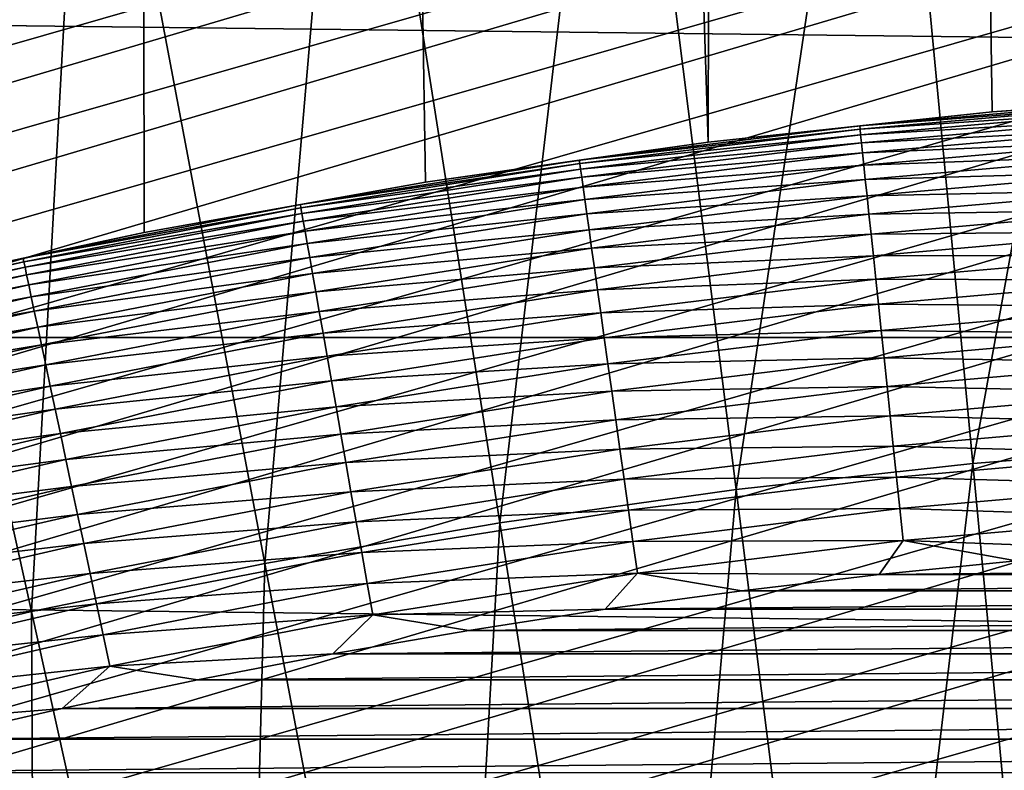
# Model space of a CAD drawing. Header units: millimetres. Extents: x -50 to 50, y -50 to 50.
# Tile 363 of 562: x -1.9 to -0.8, y 8.2 to 9.1. Entities that reach past the tile are written whole.
import ezdxf

# ---------------------------------------------------------------- set-up
doc = ezdxf.new("R2010")
doc.units = ezdxf.units.MM
doc.header["$LTSCALE"] = 65.185185
for name, color, linetype in [('1', 7, 'CONTINUOUS'), ('2', 7, 'CONTINUOUS'), ('25', 7, 'CONTINUOUS'), ('3', 7, 'CONTINUOUS'), ('36', 7, 'CONTINUOUS'), ('4', 7, 'CONTINUOUS'), ('89', 7, 'CONTINUOUS')]:
    doc.layers.add(name, color=color, linetype=linetype)

msp = doc.modelspace()

# ---------------------------------------------------------------- linework, layer by layer
at = {"layer": '1', "color": 7, "linetype": 'Continuous', "true_color": 0xf5f5f5}
for points in [[(-27.7115, 9.3614), (27.9218, 8.714), (-27.9218, 8.714), (-27.7115, 9.3614)], [(27.7115, 9.3614), (27.9218, 8.714), (-27.7115, 9.3614), (27.7115, 9.3614)], [(-27.9218, 8.714), (28.117, 8.062), (-28.117, 8.062), (-27.9218, 8.714)], [(27.9218, 8.714), (28.117, 8.062), (-27.9218, 8.714), (27.9218, 8.714)]]:
    msp.add_3dface(points, dxfattribs=at)
at = {"layer": '2', "color": 7, "linetype": 'Continuous', "true_color": 0xf5f5f5}
for points in [[(-1.0795, 29.2301, 4.3), (-0.4763, 8.9874, 4.3), (-0.4045, 29.2472, 4.3), (-1.0795, 29.2301, 4.3)], [(-1.7537, 29.1974, 4.3), (-1.1091, 8.9314, 4.3), (-1.0795, 29.2301, 4.3), (-1.7537, 29.1974, 4.3)], [(-1.1091, 8.9314, 4.3), (-0.7932, 8.965, 4.3), (-1.0795, 29.2301, 4.3), (-1.1091, 8.9314, 4.3)], [(-0.7932, 8.965, 4.3), (-0.4763, 8.9874, 4.3), (-1.0795, 29.2301, 4.3), (-0.7932, 8.965, 4.3)], [(-2.4271, 29.1491, 4.3), (-2.0469, 8.7641, 4.3), (-1.7537, 29.1974, 4.3), (-2.4271, 29.1491, 4.3)], [(-2.0469, 8.7641, 4.3), (-1.7363, 8.8309, 4.3), (-1.7537, 29.1974, 4.3), (-2.0469, 8.7641, 4.3)], [(-1.4236, 8.8867, 4.3), (-1.1091, 8.9314, 4.3), (-1.7537, 29.1974, 4.3), (-1.4236, 8.8867, 4.3)], [(-1.7363, 8.8309, 4.3), (-1.4236, 8.8867, 4.3), (-1.7537, 29.1974, 4.3), (-1.7363, 8.8309, 4.3)]]:
    msp.add_3dface(points, dxfattribs=at)
at = {"layer": '25', "color": 7, "linetype": 'Continuous', "true_color": 0xf5f5f5}
for points in [[(-0.4763, 8.9874, 10.2), (-0.7932, 8.965, 10.2), (-0.6277, 8.9768, 10.2357), (-0.4763, 8.9874, 10.2)], [(-0.9406, 8.9494, 10.2357), (-0.6275, 8.973, 10.2712), (-0.6277, 8.9768, 10.2357), (-0.9406, 8.9494, 10.2357)], [(-0.7932, 8.965, 10.2), (-0.9406, 8.9494, 10.2357), (-0.6277, 8.9768, 10.2357), (-0.7932, 8.965, 10.2)], [(-0.9402, 8.9456, 10.2712), (-0.6275, 8.973, 10.2712), (-0.9406, 8.9494, 10.2357), (-0.9402, 8.9456, 10.2712)], [(-0.9402, 8.9456, 10.2712), (-0.627, 8.9667, 10.3064), (-0.6275, 8.973, 10.2712), (-0.9402, 8.9456, 10.2712)], [(-0.7932, 8.965, 10.2), (-1.1091, 8.9314, 10.2), (-0.9406, 8.9494, 10.2357), (-0.7932, 8.965, 10.2)], [(-0.9396, 8.9393, 10.3064), (-0.627, 8.9667, 10.3064), (-0.9402, 8.9456, 10.2712), (-0.9396, 8.9393, 10.3064)], [(-0.9396, 8.9393, 10.3064), (-0.6264, 8.9578, 10.341), (-0.627, 8.9667, 10.3064), (-0.9396, 8.9393, 10.3064)], [(-0.9386, 8.9305, 10.341), (-0.6264, 8.9578, 10.341), (-0.9396, 8.9393, 10.3064), (-0.9386, 8.9305, 10.341)], [(-0.9386, 8.9305, 10.341), (-0.6256, 8.9466, 10.3749), (-0.6264, 8.9578, 10.341), (-0.9386, 8.9305, 10.341)], [(-1.2524, 8.9112, 10.2357), (-0.9402, 8.9456, 10.2712), (-0.9406, 8.9494, 10.2357), (-1.2524, 8.9112, 10.2357)], [(-1.1091, 8.9314, 10.2), (-1.2524, 8.9112, 10.2357), (-0.9406, 8.9494, 10.2357), (-1.1091, 8.9314, 10.2)], [(-0.9375, 8.9193, 10.3749), (-0.6256, 8.9466, 10.3749), (-0.9386, 8.9305, 10.341), (-0.9375, 8.9193, 10.3749)], [(-0.9375, 8.9193, 10.3749), (-0.6247, 8.9329, 10.4079), (-0.6256, 8.9466, 10.3749), (-0.9375, 8.9193, 10.3749)], [(-1.2518, 8.9074, 10.2712), (-0.9402, 8.9456, 10.2712), (-1.2524, 8.9112, 10.2357), (-1.2518, 8.9074, 10.2712)], [(-1.2518, 8.9074, 10.2712), (-0.9396, 8.9393, 10.3064), (-0.9402, 8.9456, 10.2712), (-1.2518, 8.9074, 10.2712)], [(-1.251, 8.9011, 10.3064), (-0.9396, 8.9393, 10.3064), (-1.2518, 8.9074, 10.2712), (-1.251, 8.9011, 10.3064)], [(-1.251, 8.9011, 10.3064), (-0.9386, 8.9305, 10.341), (-0.9396, 8.9393, 10.3064), (-1.251, 8.9011, 10.3064)], [(-1.1091, 8.9314, 10.2), (-1.4236, 8.8867, 10.2), (-1.2524, 8.9112, 10.2357), (-1.1091, 8.9314, 10.2)], [(-1.2497, 8.8923, 10.341), (-0.9386, 8.9305, 10.341), (-1.251, 8.9011, 10.3064), (-1.2497, 8.8923, 10.341)], [(-1.2497, 8.8923, 10.341), (-0.9375, 8.9193, 10.3749), (-0.9386, 8.9305, 10.341), (-1.2497, 8.8923, 10.341)], [(-0.936, 8.9057, 10.4079), (-0.6247, 8.9329, 10.4079), (-0.9375, 8.9193, 10.3749), (-0.936, 8.9057, 10.4079)], [(-0.936, 8.9057, 10.4079), (-0.6235, 8.917, 10.4398), (-0.6247, 8.9329, 10.4079), (-0.936, 8.9057, 10.4079)], [(-1.2482, 8.8811, 10.3749), (-0.9375, 8.9193, 10.3749), (-1.2497, 8.8923, 10.341), (-1.2482, 8.8811, 10.3749)], [(-1.2482, 8.8811, 10.3749), (-0.936, 8.9057, 10.4079), (-0.9375, 8.9193, 10.3749), (-1.2482, 8.8811, 10.3749)], [(-0.9344, 8.8898, 10.4398), (-0.6235, 8.917, 10.4398), (-0.936, 8.9057, 10.4079), (-0.9344, 8.8898, 10.4398)], [(-0.9344, 8.8898, 10.4398), (-0.6223, 8.8988, 10.4705), (-0.6235, 8.917, 10.4398), (-0.9344, 8.8898, 10.4398)], [(-1.5626, 8.862, 10.2357), (-1.2518, 8.9074, 10.2712), (-1.2524, 8.9112, 10.2357), (-1.5626, 8.862, 10.2357)], [(-1.4236, 8.8867, 10.2), (-1.5626, 8.862, 10.2357), (-1.2524, 8.9112, 10.2357), (-1.4236, 8.8867, 10.2)], [(-1.5619, 8.8583, 10.2712), (-1.2518, 8.9074, 10.2712), (-1.5626, 8.862, 10.2357), (-1.5619, 8.8583, 10.2712)], [(-1.5619, 8.8583, 10.2712), (-1.251, 8.9011, 10.3064), (-1.2518, 8.9074, 10.2712), (-1.5619, 8.8583, 10.2712)], [(-1.2463, 8.8676, 10.4079), (-0.936, 8.9057, 10.4079), (-1.2482, 8.8811, 10.3749), (-1.2463, 8.8676, 10.4079)], [(-1.2463, 8.8676, 10.4079), (-0.9344, 8.8898, 10.4398), (-0.936, 8.9057, 10.4079), (-1.2463, 8.8676, 10.4079)], [(-1.5608, 8.852, 10.3064), (-1.251, 8.9011, 10.3064), (-1.5619, 8.8583, 10.2712), (-1.5608, 8.852, 10.3064)], [(-1.5608, 8.852, 10.3064), (-1.2497, 8.8923, 10.341), (-1.251, 8.9011, 10.3064), (-1.5608, 8.852, 10.3064)], [(-1.5593, 8.8433, 10.341), (-1.2497, 8.8923, 10.341), (-1.5608, 8.852, 10.3064), (-1.5593, 8.8433, 10.341)], [(-1.5593, 8.8433, 10.341), (-1.2482, 8.8811, 10.3749), (-1.2497, 8.8923, 10.341), (-1.5593, 8.8433, 10.341)], [(-0.9324, 8.8716, 10.4705), (-0.6223, 8.8988, 10.4705), (-0.9344, 8.8898, 10.4398), (-0.9324, 8.8716, 10.4705)], [(-0.9324, 8.8716, 10.4705), (-0.6208, 8.8784, 10.4999), (-0.6223, 8.8988, 10.4705), (-0.9324, 8.8716, 10.4705)], [(-1.4236, 8.8867, 10.2), (-1.7363, 8.8309, 10.2), (-1.5626, 8.862, 10.2357), (-1.4236, 8.8867, 10.2)], [(-1.5574, 8.8322, 10.3749), (-1.2482, 8.8811, 10.3749), (-1.5593, 8.8433, 10.341), (-1.5574, 8.8322, 10.3749)], [(-1.5574, 8.8322, 10.3749), (-1.2463, 8.8676, 10.4079), (-1.2482, 8.8811, 10.3749), (-1.5574, 8.8322, 10.3749)], [(-1.244, 8.8517, 10.4398), (-0.9344, 8.8898, 10.4398), (-1.2463, 8.8676, 10.4079), (-1.244, 8.8517, 10.4398)], [(-1.244, 8.8517, 10.4398), (-0.9324, 8.8716, 10.4705), (-0.9344, 8.8898, 10.4398), (-1.244, 8.8517, 10.4398)], [(-1.2415, 8.8337, 10.4705), (-0.9324, 8.8716, 10.4705), (-1.244, 8.8517, 10.4398), (-1.2415, 8.8337, 10.4705)], [(-1.2415, 8.8337, 10.4705), (-0.9303, 8.8513, 10.4999), (-0.9324, 8.8716, 10.4705), (-1.2415, 8.8337, 10.4705)], [(-0.9303, 8.8513, 10.4999), (-0.6208, 8.8784, 10.4999), (-0.9324, 8.8716, 10.4705), (-0.9303, 8.8513, 10.4999)], [(-0.9303, 8.8513, 10.4999), (-0.6193, 8.856, 10.5277), (-0.6208, 8.8784, 10.4999), (-0.9303, 8.8513, 10.4999)], [(-1.8709, 8.8021, 10.2357), (-1.5619, 8.8583, 10.2712), (-1.5626, 8.862, 10.2357), (-1.8709, 8.8021, 10.2357)], [(-1.7363, 8.8309, 10.2), (-1.8709, 8.8021, 10.2357), (-1.5626, 8.862, 10.2357), (-1.7363, 8.8309, 10.2)], [(-1.8701, 8.7983, 10.2712), (-1.5619, 8.8583, 10.2712), (-1.8709, 8.8021, 10.2357), (-1.8701, 8.7983, 10.2712)], [(-1.8701, 8.7983, 10.2712), (-1.5608, 8.852, 10.3064), (-1.5619, 8.8583, 10.2712), (-1.8701, 8.7983, 10.2712)], [(-1.555, 8.8187, 10.4079), (-1.2463, 8.8676, 10.4079), (-1.5574, 8.8322, 10.3749), (-1.555, 8.8187, 10.4079)], [(-1.555, 8.8187, 10.4079), (-1.244, 8.8517, 10.4398), (-1.2463, 8.8676, 10.4079), (-1.555, 8.8187, 10.4079)], [(-1.8688, 8.7921, 10.3064), (-1.5608, 8.852, 10.3064), (-1.8701, 8.7983, 10.2712), (-1.8688, 8.7921, 10.3064)], [(-1.8688, 8.7921, 10.3064), (-1.5593, 8.8433, 10.341), (-1.5608, 8.852, 10.3064), (-1.8688, 8.7921, 10.3064)], [(-1.5522, 8.8029, 10.4398), (-1.244, 8.8517, 10.4398), (-1.555, 8.8187, 10.4079), (-1.5522, 8.8029, 10.4398)], [(-1.5522, 8.8029, 10.4398), (-1.2415, 8.8337, 10.4705), (-1.244, 8.8517, 10.4398), (-1.5522, 8.8029, 10.4398)], [(-1.2387, 8.8135, 10.4999), (-0.9303, 8.8513, 10.4999), (-1.2415, 8.8337, 10.4705), (-1.2387, 8.8135, 10.4999)], [(-1.2387, 8.8135, 10.4999), (-0.928, 8.829, 10.5277), (-0.9303, 8.8513, 10.4999), (-1.2387, 8.8135, 10.4999)], [(-0.928, 8.829, 10.5277), (-0.6193, 8.856, 10.5277), (-0.9303, 8.8513, 10.4999), (-0.928, 8.829, 10.5277)], [(-0.928, 8.829, 10.5277), (-0.6176, 8.8317, 10.5538), (-0.6193, 8.856, 10.5277), (-0.928, 8.829, 10.5277)], [(-1.867, 8.7835, 10.341), (-1.5593, 8.8433, 10.341), (-1.8688, 8.7921, 10.3064), (-1.867, 8.7835, 10.341)], [(-1.867, 8.7835, 10.341), (-1.5574, 8.8322, 10.3749), (-1.5593, 8.8433, 10.341), (-1.867, 8.7835, 10.341)], [(-1.7363, 8.8309, 10.2), (-2.0469, 8.7641, 10.2), (-1.8709, 8.8021, 10.2357), (-1.7363, 8.8309, 10.2)], [(-1.8646, 8.7724, 10.3749), (-1.5574, 8.8322, 10.3749), (-1.867, 8.7835, 10.341), (-1.8646, 8.7724, 10.3749)], [(-1.8646, 8.7724, 10.3749), (-1.555, 8.8187, 10.4079), (-1.5574, 8.8322, 10.3749), (-1.8646, 8.7724, 10.3749)], [(-1.549, 8.785, 10.4705), (-1.2415, 8.8337, 10.4705), (-1.5522, 8.8029, 10.4398), (-1.549, 8.785, 10.4705)], [(-1.549, 8.785, 10.4705), (-1.2387, 8.8135, 10.4999), (-1.2415, 8.8337, 10.4705), (-1.549, 8.785, 10.4705)], [(-1.2355, 8.7913, 10.5277), (-0.928, 8.829, 10.5277), (-1.2387, 8.8135, 10.4999), (-1.2355, 8.7913, 10.5277)], [(-1.2355, 8.7913, 10.5277), (-0.9254, 8.8048, 10.5538), (-0.928, 8.829, 10.5277), (-1.2355, 8.7913, 10.5277)], [(-0.9254, 8.8048, 10.5538), (-0.6176, 8.8317, 10.5538), (-0.928, 8.829, 10.5277), (-0.9254, 8.8048, 10.5538)], [(-0.9254, 8.8048, 10.5538), (-0.6157, 8.8056, 10.5781), (-0.6176, 8.8317, 10.5538), (-0.9254, 8.8048, 10.5538)], [(-1.8618, 8.7591, 10.4079), (-1.555, 8.8187, 10.4079), (-1.8646, 8.7724, 10.3749), (-1.8618, 8.7591, 10.4079)], [(-1.8618, 8.7591, 10.4079), (-1.5522, 8.8029, 10.4398), (-1.555, 8.8187, 10.4079), (-1.8618, 8.7591, 10.4079)], [(-1.5455, 8.7649, 10.4999), (-1.2387, 8.8135, 10.4999), (-1.549, 8.785, 10.4705), (-1.5455, 8.7649, 10.4999)], [(-1.5455, 8.7649, 10.4999), (-1.2355, 8.7913, 10.5277), (-1.2387, 8.8135, 10.4999), (-1.5455, 8.7649, 10.4999)], [(-1.2321, 8.7671, 10.5538), (-0.9254, 8.8048, 10.5538), (-1.2355, 8.7913, 10.5277), (-1.2321, 8.7671, 10.5538)], [(-1.2321, 8.7671, 10.5538), (-0.9227, 8.7788, 10.5781), (-0.9254, 8.8048, 10.5538), (-1.2321, 8.7671, 10.5538)], [(-0.9227, 8.7788, 10.5781), (-0.6157, 8.8056, 10.5781), (-0.9254, 8.8048, 10.5538), (-0.9227, 8.7788, 10.5781)], [(-0.9227, 8.7788, 10.5781), (-0.6138, 8.7779, 10.6005), (-0.6157, 8.8056, 10.5781), (-0.9227, 8.7788, 10.5781)], [(-2.177, 8.7314, 10.2357), (-1.8701, 8.7983, 10.2712), (-1.8709, 8.8021, 10.2357), (-2.177, 8.7314, 10.2357)], [(-2.0469, 8.7641, 10.2), (-2.177, 8.7314, 10.2357), (-1.8709, 8.8021, 10.2357), (-2.0469, 8.7641, 10.2)], [(-2.1761, 8.7277, 10.2712), (-1.8701, 8.7983, 10.2712), (-2.177, 8.7314, 10.2357), (-2.1761, 8.7277, 10.2712)], [(-2.1761, 8.7277, 10.2712), (-1.8688, 8.7921, 10.3064), (-1.8701, 8.7983, 10.2712), (-2.1761, 8.7277, 10.2712)], [(-1.8585, 8.7434, 10.4398), (-1.5522, 8.8029, 10.4398), (-1.8618, 8.7591, 10.4079), (-1.8585, 8.7434, 10.4398)], [(-1.8585, 8.7434, 10.4398), (-1.549, 8.785, 10.4705), (-1.5522, 8.8029, 10.4398), (-1.8585, 8.7434, 10.4398)], [(-2.1745, 8.7216, 10.3064), (-1.8688, 8.7921, 10.3064), (-2.1761, 8.7277, 10.2712), (-2.1745, 8.7216, 10.3064)], [(-2.1745, 8.7216, 10.3064), (-1.867, 8.7835, 10.341), (-1.8688, 8.7921, 10.3064), (-2.1745, 8.7216, 10.3064)], [(-2.1724, 8.713, 10.341), (-1.867, 8.7835, 10.341), (-2.1745, 8.7216, 10.3064), (-2.1724, 8.713, 10.341)], [(-2.1724, 8.713, 10.341), (-1.8646, 8.7724, 10.3749), (-1.867, 8.7835, 10.341), (-2.1724, 8.713, 10.341)], [(-1.8547, 8.7256, 10.4705), (-1.549, 8.785, 10.4705), (-1.8585, 8.7434, 10.4398), (-1.8547, 8.7256, 10.4705)], [(-1.8547, 8.7256, 10.4705), (-1.5455, 8.7649, 10.4999), (-1.549, 8.785, 10.4705), (-1.8547, 8.7256, 10.4705)], [(-1.5416, 8.7428, 10.5277), (-1.2355, 8.7913, 10.5277), (-1.5455, 8.7649, 10.4999), (-1.5416, 8.7428, 10.5277)], [(-1.5416, 8.7428, 10.5277), (-1.2321, 8.7671, 10.5538), (-1.2355, 8.7913, 10.5277), (-1.5416, 8.7428, 10.5277)], [(-2.1697, 8.702, 10.3749), (-1.8646, 8.7724, 10.3749), (-2.1724, 8.713, 10.341), (-2.1697, 8.702, 10.3749)], [(-2.1697, 8.702, 10.3749), (-1.8618, 8.7591, 10.4079), (-1.8646, 8.7724, 10.3749), (-2.1697, 8.702, 10.3749)], [(-1.2285, 8.7412, 10.5781), (-0.9227, 8.7788, 10.5781), (-1.2321, 8.7671, 10.5538), (-1.2285, 8.7412, 10.5781)], [(-1.2285, 8.7412, 10.5781), (-0.9198, 8.7511, 10.6005), (-0.9227, 8.7788, 10.5781), (-1.2285, 8.7412, 10.5781)], [(-0.9198, 8.7511, 10.6005), (-0.6138, 8.7779, 10.6005), (-0.9227, 8.7788, 10.5781), (-0.9198, 8.7511, 10.6005)], [(-0.9198, 8.7511, 10.6005), (-0.6118, 8.7486, 10.6209), (-0.6138, 8.7779, 10.6005), (-0.9198, 8.7511, 10.6005)], [(-1.8504, 8.7056, 10.4999), (-1.5455, 8.7649, 10.4999), (-1.8547, 8.7256, 10.4705), (-1.8504, 8.7056, 10.4999)], [(-1.8504, 8.7056, 10.4999), (-1.5416, 8.7428, 10.5277), (-1.5455, 8.7649, 10.4999), (-1.8504, 8.7056, 10.4999)], [(-1.5374, 8.7188, 10.5538), (-1.2321, 8.7671, 10.5538), (-1.5416, 8.7428, 10.5277), (-1.5374, 8.7188, 10.5538)], [(-1.5374, 8.7188, 10.5538), (-1.2285, 8.7412, 10.5781), (-1.2321, 8.7671, 10.5538), (-1.5374, 8.7188, 10.5538)], [(-2.1663, 8.6887, 10.4079), (-1.8618, 8.7591, 10.4079), (-2.1697, 8.702, 10.3749), (-2.1663, 8.6887, 10.4079)], [(-2.1663, 8.6887, 10.4079), (-1.8585, 8.7434, 10.4398), (-1.8618, 8.7591, 10.4079), (-2.1663, 8.6887, 10.4079)], [(-1.2246, 8.7137, 10.6005), (-0.9198, 8.7511, 10.6005), (-1.2285, 8.7412, 10.5781), (-1.2246, 8.7137, 10.6005)], [(-1.2246, 8.7137, 10.6005), (-0.9167, 8.7219, 10.6209), (-0.9198, 8.7511, 10.6005), (-1.2246, 8.7137, 10.6005)], [(-0.9167, 8.7219, 10.6209), (-0.6118, 8.7486, 10.6209), (-0.9198, 8.7511, 10.6005), (-0.9167, 8.7219, 10.6209)], [(-2.1625, 8.6732, 10.4398), (-1.8585, 8.7434, 10.4398), (-2.1663, 8.6887, 10.4079), (-2.1625, 8.6732, 10.4398)], [(-2.1625, 8.6732, 10.4398), (-1.8547, 8.7256, 10.4705), (-1.8585, 8.7434, 10.4398), (-2.1625, 8.6732, 10.4398)], [(-1.8458, 8.6837, 10.5277), (-1.5416, 8.7428, 10.5277), (-1.8504, 8.7056, 10.4999), (-1.8458, 8.6837, 10.5277)], [(-1.8458, 8.6837, 10.5277), (-1.5374, 8.7188, 10.5538), (-1.5416, 8.7428, 10.5277), (-1.8458, 8.6837, 10.5277)], [(-1.5328, 8.693, 10.5781), (-1.2285, 8.7412, 10.5781), (-1.5374, 8.7188, 10.5538), (-1.5328, 8.693, 10.5781)], [(-1.5328, 8.693, 10.5781), (-1.2246, 8.7137, 10.6005), (-1.2285, 8.7412, 10.5781), (-1.5328, 8.693, 10.5781)], [(-0.9167, 8.7219, 10.6209), (-0.6096, 8.7179, 10.6391), (-0.6118, 8.7486, 10.6209), (-0.9167, 8.7219, 10.6209)], [(-2.1581, 8.6555, 10.4705), (-1.8547, 8.7256, 10.4705), (-2.1625, 8.6732, 10.4398), (-2.1581, 8.6555, 10.4705)], [(-2.1581, 8.6555, 10.4705), (-1.8504, 8.7056, 10.4999), (-1.8547, 8.7256, 10.4705), (-2.1581, 8.6555, 10.4705)], [(-1.8407, 8.6598, 10.5538), (-1.5374, 8.7188, 10.5538), (-1.8458, 8.6837, 10.5277), (-1.8407, 8.6598, 10.5538)], [(-1.8407, 8.6598, 10.5538), (-1.5328, 8.693, 10.5781), (-1.5374, 8.7188, 10.5538), (-1.8407, 8.6598, 10.5538)], [(-1.2205, 8.6846, 10.6209), (-0.9167, 8.7219, 10.6209), (-1.2246, 8.7137, 10.6005), (-1.2205, 8.6846, 10.6209)], [(-1.2205, 8.6846, 10.6209), (-0.9135, 8.6913, 10.6391), (-0.9167, 8.7219, 10.6209), (-1.2205, 8.6846, 10.6209)], [(-0.9135, 8.6913, 10.6391), (-0.6096, 8.7179, 10.6391), (-0.9167, 8.7219, 10.6209), (-0.9135, 8.6913, 10.6391)], [(-0.9135, 8.6913, 10.6391), (-0.6074, 8.686, 10.655), (-0.6096, 8.7179, 10.6391), (-0.9135, 8.6913, 10.6391)], [(-2.1531, 8.6357, 10.4999), (-1.8504, 8.7056, 10.4999), (-2.1581, 8.6555, 10.4705), (-2.1531, 8.6357, 10.4999)], [(-2.1531, 8.6357, 10.4999), (-1.8458, 8.6837, 10.5277), (-1.8504, 8.7056, 10.4999), (-2.1531, 8.6357, 10.4999)], [(-1.528, 8.6656, 10.6005), (-1.2246, 8.7137, 10.6005), (-1.5328, 8.693, 10.5781), (-1.528, 8.6656, 10.6005)], [(-1.528, 8.6656, 10.6005), (-1.2205, 8.6846, 10.6209), (-1.2246, 8.7137, 10.6005), (-1.528, 8.6656, 10.6005)], [(-2.1477, 8.614, 10.5277), (-1.8458, 8.6837, 10.5277), (-2.1531, 8.6357, 10.4999), (-2.1477, 8.614, 10.5277)], [(-2.1477, 8.614, 10.5277), (-1.8407, 8.6598, 10.5538), (-1.8458, 8.6837, 10.5277), (-2.1477, 8.614, 10.5277)], [(-1.8353, 8.6342, 10.5781), (-1.5328, 8.693, 10.5781), (-1.8407, 8.6598, 10.5538), (-1.8353, 8.6342, 10.5781)], [(-1.8353, 8.6342, 10.5781), (-1.528, 8.6656, 10.6005), (-1.5328, 8.693, 10.5781), (-1.8353, 8.6342, 10.5781)], [(-1.5229, 8.6367, 10.6209), (-1.2205, 8.6846, 10.6209), (-1.528, 8.6656, 10.6005), (-1.5229, 8.6367, 10.6209)], [(-1.5229, 8.6367, 10.6209), (-1.2163, 8.6541, 10.6391), (-1.2205, 8.6846, 10.6209), (-1.5229, 8.6367, 10.6209)], [(-1.2163, 8.6541, 10.6391), (-0.9135, 8.6913, 10.6391), (-1.2205, 8.6846, 10.6209), (-1.2163, 8.6541, 10.6391)], [(-1.2163, 8.6541, 10.6391), (-0.9102, 8.6595, 10.655), (-0.9135, 8.6913, 10.6391), (-1.2163, 8.6541, 10.6391)], [(-0.9102, 8.6595, 10.655), (-0.6074, 8.686, 10.655), (-0.9135, 8.6913, 10.6391), (-0.9102, 8.6595, 10.655)], [(-0.9102, 8.6595, 10.655), (-0.6051, 8.6531, 10.6687), (-0.6074, 8.686, 10.655), (-0.9102, 8.6595, 10.655)], [(-1.8295, 8.607, 10.6005), (-1.528, 8.6656, 10.6005), (-1.8353, 8.6342, 10.5781), (-1.8295, 8.607, 10.6005)], [(-1.8295, 8.607, 10.6005), (-1.5229, 8.6367, 10.6209), (-1.528, 8.6656, 10.6005), (-1.8295, 8.607, 10.6005)], [(-2.1418, 8.5903, 10.5538), (-1.8407, 8.6598, 10.5538), (-2.1477, 8.614, 10.5277), (-2.1418, 8.5903, 10.5538)], [(-2.1418, 8.5903, 10.5538), (-1.8353, 8.6342, 10.5781), (-1.8407, 8.6598, 10.5538), (-2.1418, 8.5903, 10.5538)], [(-1.5175, 8.6064, 10.6391), (-1.2163, 8.6541, 10.6391), (-1.5229, 8.6367, 10.6209), (-1.5175, 8.6064, 10.6391)], [(-1.5175, 8.6064, 10.6391), (-1.2118, 8.6225, 10.655), (-1.2163, 8.6541, 10.6391), (-1.5175, 8.6064, 10.6391)], [(-1.2118, 8.6225, 10.655), (-0.9102, 8.6595, 10.655), (-1.2163, 8.6541, 10.6391), (-1.2118, 8.6225, 10.655)], [(-1.2118, 8.6225, 10.655), (-0.9067, 8.6267, 10.6687), (-0.9102, 8.6595, 10.655), (-1.2118, 8.6225, 10.655)], [(-0.9067, 8.6267, 10.6687), (-0.6051, 8.6531, 10.6687), (-0.9102, 8.6595, 10.655), (-0.9067, 8.6267, 10.6687)], [(-0.9067, 8.6267, 10.6687), (-0.6027, 8.6192, 10.6799), (-0.6051, 8.6531, 10.6687), (-0.9067, 8.6267, 10.6687)], [(-2.1355, 8.5649, 10.5781), (-1.8353, 8.6342, 10.5781), (-2.1418, 8.5903, 10.5538), (-2.1355, 8.5649, 10.5781)], [(-2.1355, 8.5649, 10.5781), (-1.8295, 8.607, 10.6005), (-1.8353, 8.6342, 10.5781), (-2.1355, 8.5649, 10.5781)], [(-1.8234, 8.5783, 10.6209), (-1.5229, 8.6367, 10.6209), (-1.8295, 8.607, 10.6005), (-1.8234, 8.5783, 10.6209)], [(-1.8234, 8.5783, 10.6209), (-1.5175, 8.6064, 10.6391), (-1.5229, 8.6367, 10.6209), (-1.8234, 8.5783, 10.6209)], [(-1.512, 8.5749, 10.655), (-1.2118, 8.6225, 10.655), (-1.5175, 8.6064, 10.6391), (-1.512, 8.5749, 10.655)], [(-1.512, 8.5749, 10.655), (-1.2072, 8.5898, 10.6687), (-1.2118, 8.6225, 10.655), (-1.512, 8.5749, 10.655)], [(-1.2072, 8.5898, 10.6687), (-0.9067, 8.6267, 10.6687), (-1.2118, 8.6225, 10.655), (-1.2072, 8.5898, 10.6687)], [(-1.2072, 8.5898, 10.6687), (-0.9032, 8.593, 10.6799), (-0.9067, 8.6267, 10.6687), (-1.2072, 8.5898, 10.6687)], [(-0.9032, 8.593, 10.6799), (-0.6027, 8.6192, 10.6799), (-0.9067, 8.6267, 10.6687), (-0.9032, 8.593, 10.6799)], [(-0.9032, 8.593, 10.6799), (-0.6003, 8.5847, 10.6887), (-0.6027, 8.6192, 10.6799), (-0.9032, 8.593, 10.6799)], [(-2.1287, 8.5379, 10.6005), (-1.8295, 8.607, 10.6005), (-2.1355, 8.5649, 10.5781), (-2.1287, 8.5379, 10.6005)], [(-2.1287, 8.5379, 10.6005), (-1.8234, 8.5783, 10.6209), (-1.8295, 8.607, 10.6005), (-2.1287, 8.5379, 10.6005)], [(-1.817, 8.5482, 10.6391), (-1.5175, 8.6064, 10.6391), (-1.8234, 8.5783, 10.6209), (-1.817, 8.5482, 10.6391)], [(-1.817, 8.5482, 10.6391), (-1.512, 8.5749, 10.655), (-1.5175, 8.6064, 10.6391), (-1.817, 8.5482, 10.6391)], [(-1.5063, 8.5424, 10.6687), (-1.2072, 8.5898, 10.6687), (-1.512, 8.5749, 10.655), (-1.5063, 8.5424, 10.6687)], [(-1.5063, 8.5424, 10.6687), (-1.2025, 8.5562, 10.6799), (-1.2072, 8.5898, 10.6687), (-1.5063, 8.5424, 10.6687)], [(-1.2025, 8.5562, 10.6799), (-0.9032, 8.593, 10.6799), (-1.2072, 8.5898, 10.6687), (-1.2025, 8.5562, 10.6799)], [(-1.2025, 8.5562, 10.6799), (-0.8995, 8.5585, 10.6887), (-0.9032, 8.593, 10.6799), (-1.2025, 8.5562, 10.6799)], [(-0.8995, 8.5585, 10.6887), (-0.6003, 8.5847, 10.6887), (-0.9032, 8.593, 10.6799), (-0.8995, 8.5585, 10.6887)], [(-0.8995, 8.5585, 10.6887), (-0.5978, 8.5496, 10.695), (-0.6003, 8.5847, 10.6887), (-0.8995, 8.5585, 10.6887)], [(-2.1216, 8.5094, 10.6209), (-1.8234, 8.5783, 10.6209), (-2.1287, 8.5379, 10.6005), (-2.1216, 8.5094, 10.6209)], [(-2.1216, 8.5094, 10.6209), (-1.817, 8.5482, 10.6391), (-1.8234, 8.5783, 10.6209), (-2.1216, 8.5094, 10.6209)], [(-1.8103, 8.5169, 10.655), (-1.512, 8.5749, 10.655), (-1.817, 8.5482, 10.6391), (-1.8103, 8.5169, 10.655)], [(-1.8103, 8.5169, 10.655), (-1.5063, 8.5424, 10.6687), (-1.512, 8.5749, 10.655), (-1.8103, 8.5169, 10.655)], [(-1.5004, 8.509, 10.6799), (-1.2025, 8.5562, 10.6799), (-1.5063, 8.5424, 10.6687), (-1.5004, 8.509, 10.6799)], [(-1.5004, 8.509, 10.6799), (-1.1977, 8.5219, 10.6887), (-1.2025, 8.5562, 10.6799), (-1.5004, 8.509, 10.6799)], [(-1.1977, 8.5219, 10.6887), (-0.8995, 8.5585, 10.6887), (-1.2025, 8.5562, 10.6799), (-1.1977, 8.5219, 10.6887)], [(-1.1977, 8.5219, 10.6887), (-0.8959, 8.5235, 10.695), (-0.8995, 8.5585, 10.6887), (-1.1977, 8.5219, 10.6887)], [(-0.8959, 8.5235, 10.695), (-0.5978, 8.5496, 10.695), (-0.8995, 8.5585, 10.6887), (-0.8959, 8.5235, 10.695)], [(-2.1142, 8.4796, 10.6391), (-1.817, 8.5482, 10.6391), (-2.1216, 8.5094, 10.6209), (-2.1142, 8.4796, 10.6391)], [(-2.1142, 8.4796, 10.6391), (-1.8103, 8.5169, 10.655), (-1.817, 8.5482, 10.6391), (-2.1142, 8.4796, 10.6391)], [(-1.8035, 8.4846, 10.6687), (-1.5063, 8.5424, 10.6687), (-1.8103, 8.5169, 10.655), (-1.8035, 8.4846, 10.6687)], [(-1.8035, 8.4846, 10.6687), (-1.5004, 8.509, 10.6799), (-1.5063, 8.5424, 10.6687), (-1.8035, 8.4846, 10.6687)], [(-0.8959, 8.5235, 10.695), (-0.5954, 8.5142, 10.6988), (-0.5978, 8.5496, 10.695), (-0.8959, 8.5235, 10.695)], [(-1.4944, 8.4749, 10.6887), (-1.1977, 8.5219, 10.6887), (-1.5004, 8.509, 10.6799), (-1.4944, 8.4749, 10.6887)], [(-1.4944, 8.4749, 10.6887), (-1.1928, 8.4871, 10.695), (-1.1977, 8.5219, 10.6887), (-1.4944, 8.4749, 10.6887)], [(-1.1928, 8.4871, 10.695), (-0.8959, 8.5235, 10.695), (-1.1977, 8.5219, 10.6887), (-1.1928, 8.4871, 10.695)], [(-1.1928, 8.4871, 10.695), (-0.8921, 8.4882, 10.6988), (-0.8959, 8.5235, 10.695), (-1.1928, 8.4871, 10.695)], [(-0.8921, 8.4882, 10.6988), (-0.5954, 8.5142, 10.6988), (-0.8959, 8.5235, 10.695), (-0.8921, 8.4882, 10.6988)], [(-2.1065, 8.4486, 10.655), (-1.8103, 8.5169, 10.655), (-2.1142, 8.4796, 10.6391), (-2.1065, 8.4486, 10.655)], [(-2.1065, 8.4486, 10.655), (-1.8035, 8.4846, 10.6687), (-1.8103, 8.5169, 10.655), (-2.1065, 8.4486, 10.655)], [(-1.7964, 8.4515, 10.6799), (-1.5004, 8.509, 10.6799), (-1.8035, 8.4846, 10.6687), (-1.7964, 8.4515, 10.6799)], [(-1.7964, 8.4515, 10.6799), (-1.4944, 8.4749, 10.6887), (-1.5004, 8.509, 10.6799), (-1.7964, 8.4515, 10.6799)], [(-0.8921, 8.4882, 10.6988), (-0.6134, 8.4778, 10.7), (-0.5954, 8.5142, 10.6988), (-0.8921, 8.4882, 10.6988)], [(-1.4882, 8.4403, 10.695), (-1.1928, 8.4871, 10.695), (-1.4944, 8.4749, 10.6887), (-1.4882, 8.4403, 10.695)], [(-1.4882, 8.4403, 10.695), (-1.1878, 8.4519, 10.6988), (-1.1928, 8.4871, 10.695), (-1.4882, 8.4403, 10.695)], [(-1.1878, 8.4519, 10.6988), (-0.8921, 8.4882, 10.6988), (-1.1928, 8.4871, 10.695), (-1.1878, 8.4519, 10.6988)], [(-1.1878, 8.4519, 10.6988), (-0.919, 8.4502, 10.7), (-0.8921, 8.4882, 10.6988), (-1.1878, 8.4519, 10.6988)], [(-0.919, 8.4502, 10.7), (-0.7664, 8.4654, 10.7), (-0.8921, 8.4882, 10.6988), (-0.919, 8.4502, 10.7)], [(-0.7664, 8.4654, 10.7), (-0.6134, 8.4778, 10.7), (-0.8921, 8.4882, 10.6988), (-0.7664, 8.4654, 10.7)], [(-2.0985, 8.4165, 10.6687), (-1.8035, 8.4846, 10.6687), (-2.1065, 8.4486, 10.655), (-2.0985, 8.4165, 10.6687)], [(-2.0985, 8.4165, 10.6687), (-1.7964, 8.4515, 10.6799), (-1.8035, 8.4846, 10.6687), (-2.0985, 8.4165, 10.6687)], [(-1.7892, 8.4176, 10.6887), (-1.4944, 8.4749, 10.6887), (-1.7964, 8.4515, 10.6799), (-1.7892, 8.4176, 10.6887)], [(-1.7892, 8.4176, 10.6887), (-1.4882, 8.4403, 10.695), (-1.4944, 8.4749, 10.6887), (-1.7892, 8.4176, 10.6887)], [(-2.0903, 8.3836, 10.6799), (-1.7964, 8.4515, 10.6799), (-2.0985, 8.4165, 10.6687), (-2.0903, 8.3836, 10.6799)], [(-2.0903, 8.3836, 10.6799), (-1.7892, 8.4176, 10.6887), (-1.7964, 8.4515, 10.6799), (-2.0903, 8.3836, 10.6799)], [(-1.4821, 8.4053, 10.6988), (-1.1878, 8.4519, 10.6988), (-1.4882, 8.4403, 10.695), (-1.4821, 8.4053, 10.6988)], [(-1.4821, 8.4053, 10.6988), (-1.2236, 8.4115, 10.7), (-1.1878, 8.4519, 10.6988), (-1.4821, 8.4053, 10.6988)], [(-1.2236, 8.4115, 10.7), (-1.0715, 8.4322, 10.7), (-1.1878, 8.4519, 10.6988), (-1.2236, 8.4115, 10.7)], [(-1.0715, 8.4322, 10.7), (-0.919, 8.4502, 10.7), (-1.1878, 8.4519, 10.6988), (-1.0715, 8.4322, 10.7)], [(-1.7819, 8.3832, 10.695), (-1.4882, 8.4403, 10.695), (-1.7892, 8.4176, 10.6887), (-1.7819, 8.3832, 10.695)], [(-1.7819, 8.3832, 10.695), (-1.4821, 8.4053, 10.6988), (-1.4882, 8.4403, 10.695), (-1.7819, 8.3832, 10.695)], [(-2.0819, 8.35, 10.6887), (-1.7892, 8.4176, 10.6887), (-2.0903, 8.3836, 10.6799), (-2.0819, 8.35, 10.6887)], [(-2.0819, 8.35, 10.6887), (-1.7819, 8.3832, 10.695), (-1.7892, 8.4176, 10.6887), (-2.0819, 8.35, 10.6887)], [(-1.3752, 8.388, 10.7), (-1.2236, 8.4115, 10.7), (-1.4821, 8.4053, 10.6988), (-1.3752, 8.388, 10.7)], [(-1.7745, 8.3484, 10.6988), (-1.4821, 8.4053, 10.6988), (-1.7819, 8.3832, 10.695), (-1.7745, 8.3484, 10.6988)], [(-1.7745, 8.3484, 10.6988), (-1.5264, 8.3618, 10.7), (-1.4821, 8.4053, 10.6988), (-1.7745, 8.3484, 10.6988)], [(-1.5264, 8.3618, 10.7), (-1.3752, 8.388, 10.7), (-1.4821, 8.4053, 10.6988), (-1.5264, 8.3618, 10.7)], [(-2.0734, 8.3159, 10.695), (-1.7819, 8.3832, 10.695), (-2.0819, 8.35, 10.6887), (-2.0734, 8.3159, 10.695)], [(-2.0734, 8.3159, 10.695), (-1.7745, 8.3484, 10.6988), (-1.7819, 8.3832, 10.695), (-2.0734, 8.3159, 10.695)], [(-1.6771, 8.3329, 10.7), (-1.5264, 8.3618, 10.7), (-1.7745, 8.3484, 10.6988), (-1.6771, 8.3329, 10.7)], [(-2.0648, 8.2814, 10.6988), (-1.7745, 8.3484, 10.6988), (-2.0734, 8.3159, 10.695), (-2.0648, 8.2814, 10.6988)], [(-2.0648, 8.2814, 10.6988), (-1.8273, 8.3013, 10.7), (-1.7745, 8.3484, 10.6988), (-2.0648, 8.2814, 10.6988)], [(-1.8273, 8.3013, 10.7), (-1.6771, 8.3329, 10.7), (-1.7745, 8.3484, 10.6988), (-1.8273, 8.3013, 10.7)], [(-1.9769, 8.2669, 10.7), (-1.8273, 8.3013, 10.7), (-2.0648, 8.2814, 10.6988), (-1.9769, 8.2669, 10.7)]]:
    msp.add_3dface(points, dxfattribs=at)
at = {"layer": '3', "color": 7, "linetype": 'Continuous', "true_color": 0xf5f5f5}
for points in [[(-0.7664, 8.4654, 10.7), (-0.919, 8.4502, 10.7), (0.7663, 8.4654, 10.7), (-0.7664, 8.4654, 10.7)], [(0.7663, 8.4654, 10.7), (-0.919, 8.4502, 10.7), (0.919, 8.4502, 10.7), (0.7663, 8.4654, 10.7)], [(-0.919, 8.4502, 10.7), (-1.0715, 8.4322, 10.7), (0.919, 8.4502, 10.7), (-0.919, 8.4502, 10.7)], [(0.919, 8.4502, 10.7), (-1.0715, 8.4322, 10.7), (1.0714, 8.4322, 10.7), (0.919, 8.4502, 10.7)], [(-1.0715, 8.4322, 10.7), (-1.2236, 8.4115, 10.7), (1.0714, 8.4322, 10.7), (-1.0715, 8.4322, 10.7)], [(1.0714, 8.4322, 10.7), (-1.2236, 8.4115, 10.7), (1.2236, 8.4115, 10.7), (1.0714, 8.4322, 10.7)], [(1.2236, 8.4115, 10.7), (-1.3752, 8.388, 10.7), (1.3752, 8.388, 10.7), (1.2236, 8.4115, 10.7)], [(-1.2236, 8.4115, 10.7), (-1.3752, 8.388, 10.7), (1.2236, 8.4115, 10.7), (-1.2236, 8.4115, 10.7)], [(-1.3752, 8.388, 10.7), (-1.5264, 8.3618, 10.7), (1.3752, 8.388, 10.7), (-1.3752, 8.388, 10.7)], [(1.3752, 8.388, 10.7), (-1.5264, 8.3618, 10.7), (1.5264, 8.3618, 10.7), (1.3752, 8.388, 10.7)], [(-1.5264, 8.3618, 10.7), (-1.6771, 8.3329, 10.7), (1.5264, 8.3618, 10.7), (-1.5264, 8.3618, 10.7)], [(1.5264, 8.3618, 10.7), (-1.6771, 8.3329, 10.7), (1.6771, 8.3329, 10.7), (1.5264, 8.3618, 10.7)], [(-1.6771, 8.3329, 10.7), (-1.8273, 8.3013, 10.7), (1.6771, 8.3329, 10.7), (-1.6771, 8.3329, 10.7)], [(1.6771, 8.3329, 10.7), (-1.8273, 8.3013, 10.7), (1.8273, 8.3013, 10.7), (1.6771, 8.3329, 10.7)], [(-1.8273, 8.3013, 10.7), (-1.9769, 8.2669, 10.7), (1.8273, 8.3013, 10.7), (-1.8273, 8.3013, 10.7)], [(1.8273, 8.3013, 10.7), (-1.9769, 8.2669, 10.7), (1.9769, 8.2669, 10.7), (1.8273, 8.3013, 10.7)], [(-1.9769, 8.2669, 10.7), (-2.1258, 8.2299, 10.7), (1.9769, 8.2669, 10.7), (-1.9769, 8.2669, 10.7)], [(1.9769, 8.2669, 10.7), (-2.1258, 8.2299, 10.7), (2.1258, 8.2299, 10.7), (1.9769, 8.2669, 10.7)]]:
    msp.add_3dface(points, dxfattribs=at)
at = {"layer": '36', "color": 15, "linetype": 'Continuous', "true_color": 0xaf503c}
for points in [[(-0.9156, 9.6398, -16.9151), (-0.6183, 9.6633, -16.9151), (-0.8146, 8.5738, -17.0461), (-0.9156, 9.6398, -16.9151)], [(-0.8146, 8.5738, -17.0461), (-0.6183, 9.6633, -16.9151), (-0.5502, 8.5948, -17.0461), (-0.8146, 8.5738, -17.0461)], [(-1.2119, 9.6071, -16.9151), (-0.9156, 9.6398, -16.9151), (-1.0781, 8.5448, -17.0461), (-1.2119, 9.6071, -16.9151)], [(-1.0781, 8.5448, -17.0461), (-0.9156, 9.6398, -16.9151), (-0.8146, 8.5738, -17.0461), (-1.0781, 8.5448, -17.0461)], [(-1.5071, 9.5653, -16.9151), (-1.2119, 9.6071, -16.9151), (-1.3407, 8.5076, -17.0461), (-1.5071, 9.5653, -16.9151)], [(-1.3407, 8.5076, -17.0461), (-1.2119, 9.6071, -16.9151), (-1.0781, 8.5448, -17.0461), (-1.3407, 8.5076, -17.0461)], [(-1.8009, 9.5144, -16.9151), (-1.5071, 9.5653, -16.9151), (-1.602, 8.4623, -17.0461), (-1.8009, 9.5144, -16.9151)], [(-1.602, 8.4623, -17.0461), (-1.5071, 9.5653, -16.9151), (-1.3407, 8.5076, -17.0461), (-1.602, 8.4623, -17.0461)], [(-2.0929, 9.4545, -16.9151), (-1.8009, 9.5144, -16.9151), (-1.8617, 8.4091, -17.0461), (-2.0929, 9.4545, -16.9151)], [(-1.8617, 8.4091, -17.0461), (-1.8009, 9.5144, -16.9151), (-1.602, 8.4623, -17.0461), (-1.8617, 8.4091, -17.0461)], [(-2.1197, 8.3478, -17.0461), (-2.0929, 9.4545, -16.9151), (-1.8617, 8.4091, -17.0461), (-2.1197, 8.3478, -17.0461)], [(-0.8146, 8.5738, -17.0461), (-0.5502, 8.5948, -17.0461), (-0.7134, 7.5061, -17.1618), (-0.8146, 8.5738, -17.0461)], [(-1.0781, 8.5448, -17.0461), (-0.8146, 8.5738, -17.0461), (-0.9442, 7.4807, -17.1618), (-1.0781, 8.5448, -17.0461)], [(-0.9442, 7.4807, -17.1618), (-0.8146, 8.5738, -17.0461), (-0.7134, 7.5061, -17.1618), (-0.9442, 7.4807, -17.1618)], [(-1.3407, 8.5076, -17.0461), (-1.0781, 8.5448, -17.0461), (-1.174, 7.4481, -17.1618), (-1.3407, 8.5076, -17.0461)], [(-1.174, 7.4481, -17.1618), (-1.0781, 8.5448, -17.0461), (-0.9442, 7.4807, -17.1618), (-1.174, 7.4481, -17.1618)], [(-1.602, 8.4623, -17.0461), (-1.3407, 8.5076, -17.0461), (-1.4027, 7.4085, -17.1618), (-1.602, 8.4623, -17.0461)], [(-1.4027, 7.4085, -17.1618), (-1.3407, 8.5076, -17.0461), (-1.174, 7.4481, -17.1618), (-1.4027, 7.4085, -17.1618)], [(-1.8617, 8.4091, -17.0461), (-1.602, 8.4623, -17.0461), (-1.6301, 7.3619, -17.1618), (-1.8617, 8.4091, -17.0461)], [(-1.6301, 7.3619, -17.1618), (-1.602, 8.4623, -17.0461), (-1.4027, 7.4085, -17.1618), (-1.6301, 7.3619, -17.1618)], [(-2.1197, 8.3478, -17.0461), (-1.8617, 8.4091, -17.0461), (-1.856, 7.3083, -17.1618), (-2.1197, 8.3478, -17.0461)], [(-1.856, 7.3083, -17.1618), (-1.8617, 8.4091, -17.0461), (-1.6301, 7.3619, -17.1618), (-1.856, 7.3083, -17.1618)], [(-2.0801, 7.2478, -17.1618), (-2.1197, 8.3478, -17.0461), (-1.856, 7.3083, -17.1618), (-2.0801, 7.2478, -17.1618)]]:
    msp.add_3dface(points, dxfattribs=at)
at = {"layer": '4', "color": 7, "linetype": 'Continuous', "true_color": 0xf5f5f5}
for points in [[(-0.4763, 8.9874, 10.2), (-0.7932, 8.965, 4.3), (-0.7932, 8.965, 10.2), (-0.4763, 8.9874, 10.2)], [(-0.4763, 8.9874, 4.3), (-0.7932, 8.965, 4.3), (-0.4763, 8.9874, 10.2), (-0.4763, 8.9874, 4.3)], [(-0.7932, 8.965, 10.2), (-1.1091, 8.9314, 4.3), (-1.1091, 8.9314, 10.2), (-0.7932, 8.965, 10.2)], [(-0.7932, 8.965, 4.3), (-1.1091, 8.9314, 4.3), (-0.7932, 8.965, 10.2), (-0.7932, 8.965, 4.3)], [(-1.1091, 8.9314, 10.2), (-1.4236, 8.8867, 4.3), (-1.4236, 8.8867, 10.2), (-1.1091, 8.9314, 10.2)], [(-1.1091, 8.9314, 4.3), (-1.4236, 8.8867, 4.3), (-1.1091, 8.9314, 10.2), (-1.1091, 8.9314, 4.3)], [(-1.4236, 8.8867, 4.3), (-1.7363, 8.8309, 4.3), (-1.4236, 8.8867, 10.2), (-1.4236, 8.8867, 4.3)], [(-1.4236, 8.8867, 10.2), (-1.7363, 8.8309, 4.3), (-1.7363, 8.8309, 10.2), (-1.4236, 8.8867, 10.2)], [(-1.7363, 8.8309, 10.2), (-2.0469, 8.7641, 4.3), (-2.0469, 8.7641, 10.2), (-1.7363, 8.8309, 10.2)], [(-1.7363, 8.8309, 4.3), (-2.0469, 8.7641, 4.3), (-1.7363, 8.8309, 10.2), (-1.7363, 8.8309, 4.3)]]:
    msp.add_3dface(points, dxfattribs=at)
at = {"layer": '89', "color": 250, "linetype": 'Continuous', "true_color": 0x1c1c1c}
for points in [[(0.1152, 10.6669, -12), (-5.9055, 8.885, -12), (0.2972, 10.6633, -12), (0.1152, 10.6669, -12)], [(-5.753, 8.9844, -12), (-5.9055, 8.885, -12), (0.1152, 10.6669, -12), (-5.753, 8.9844, -12)], [(-5.599, 9.0812, -12), (-5.753, 8.9844, -12), (-0.0668, 10.6673, -12), (-5.599, 9.0812, -12)], [(-0.0668, 10.6673, -12), (-5.753, 8.9844, -12), (0.1152, 10.6669, -12), (-0.0668, 10.6673, -12)], [(-6.0563, 8.7829, -12), (-6.2053, 8.6783, -12), (0.4792, 10.6566, -12), (-6.0563, 8.7829, -12)], [(0.4792, 10.6566, -12), (-6.2053, 8.6783, -12), (0.661, 10.6469, -12), (0.4792, 10.6566, -12)], [(-5.9055, 8.885, -12), (-6.0563, 8.7829, -12), (0.2972, 10.6633, -12), (-5.9055, 8.885, -12)], [(0.2972, 10.6633, -12), (-6.0563, 8.7829, -12), (0.4792, 10.6566, -12), (0.2972, 10.6633, -12)], [(-6.2053, 8.6783, -12), (-6.3524, 8.5712, -12), (0.661, 10.6469, -12), (-6.2053, 8.6783, -12)], [(0.661, 10.6469, -12), (-6.3524, 8.5712, -12), (0.8426, 10.634, -12), (0.661, 10.6469, -12)], [(-6.3524, 8.5712, -12), (-6.4977, 8.4615, -12), (0.8426, 10.634, -12), (-6.3524, 8.5712, -12)], [(0.8426, 10.634, -12), (-6.4977, 8.4615, -12), (1.0239, 10.618, -12), (0.8426, 10.634, -12)], [(-6.4977, 8.4615, -12), (-6.6412, 8.3494, -12), (1.0239, 10.618, -12), (-6.4977, 8.4615, -12)], [(1.0239, 10.618, -12), (-6.6412, 8.3494, -12), (1.205, 10.5989, -12), (1.0239, 10.618, -12)], [(1.205, 10.5989, -12), (-6.7827, 8.2349, -12), (1.3857, 10.5768, -12), (1.205, 10.5989, -12)], [(-6.6412, 8.3494, -12), (-6.7827, 8.2349, -12), (1.205, 10.5989, -12), (-6.6412, 8.3494, -12)], [(1.3857, 10.5768, -12), (-6.9222, 8.118, -12), (1.5659, 10.5516, -12), (1.3857, 10.5768, -12)], [(-6.7827, 8.2349, -12), (-6.9222, 8.118, -12), (1.3857, 10.5768, -12), (-6.7827, 8.2349, -12)], [(1.5659, 10.5516, -12), (-7.0597, 7.9987, -12), (1.7457, 10.5232, -12), (1.5659, 10.5516, -12)], [(-6.9222, 8.118, -12), (-7.0597, 7.9987, -12), (1.5659, 10.5516, -12), (-6.9222, 8.118, -12)], [(-7.0597, 7.9987, -12), (-7.1952, 7.877, -12), (1.7457, 10.5232, -12), (-7.0597, 7.9987, -12)], [(1.7457, 10.5232, -12), (-7.1952, 7.877, -12), (1.9251, 10.4919, -12), (1.7457, 10.5232, -12)], [(-7.1952, 7.877, -12), (-7.3286, 7.7531, -12), (1.9251, 10.4919, -12), (-7.1952, 7.877, -12)], [(1.9251, 10.4919, -12), (-7.3286, 7.7531, -12), (2.1038, 10.4574, -12), (1.9251, 10.4919, -12)], [(-7.3286, 7.7531, -12), (-7.4598, 7.627, -12), (2.1038, 10.4574, -12), (-7.3286, 7.7531, -12)], [(2.1038, 10.4574, -12), (-7.4598, 7.627, -12), (2.2819, 10.42, -12), (2.1038, 10.4574, -12)], [(2.2819, 10.42, -12), (-7.5888, 7.4986, -12), (2.4594, 10.3795, -12), (2.2819, 10.42, -12)], [(-7.4598, 7.627, -12), (-7.5888, 7.4986, -12), (2.2819, 10.42, -12), (-7.4598, 7.627, -12)], [(2.4594, 10.3795, -12), (-7.7157, 7.368, -12), (2.6361, 10.3359, -12), (2.4594, 10.3795, -12)], [(-7.5888, 7.4986, -12), (-7.7157, 7.368, -12), (2.4594, 10.3795, -12), (-7.5888, 7.4986, -12)], [(2.6361, 10.3359, -12), (-7.8402, 7.2353, -12), (2.8121, 10.2894, -12), (2.6361, 10.3359, -12)], [(-7.7157, 7.368, -12), (-7.8402, 7.2353, -12), (2.6361, 10.3359, -12), (-7.7157, 7.368, -12)], [(2.8121, 10.2894, -12), (-7.9625, 7.1005, -12), (2.9872, 10.2399, -12), (2.8121, 10.2894, -12)], [(-7.8402, 7.2353, -12), (-7.9625, 7.1005, -12), (2.8121, 10.2894, -12), (-7.8402, 7.2353, -12)], [(-7.9625, 7.1005, -12), (-8.0825, 6.9636, -12), (2.9872, 10.2399, -12), (-7.9625, 7.1005, -12)], [(2.9872, 10.2399, -12), (-8.0825, 6.9636, -12), (3.1616, 10.1873, -12), (2.9872, 10.2399, -12)], [(3.1616, 10.1873, -12), (-8.2002, 6.8246, -12), (3.335, 10.1318, -12), (3.1616, 10.1873, -12)], [(-8.0825, 6.9636, -12), (-8.2002, 6.8246, -12), (3.1616, 10.1873, -12), (-8.0825, 6.9636, -12)], [(3.335, 10.1318, -12), (-8.3154, 6.6838, -12), (3.5074, 10.0734, -12), (3.335, 10.1318, -12)], [(-8.2002, 6.8246, -12), (-8.3154, 6.6838, -12), (3.335, 10.1318, -12), (-8.2002, 6.8246, -12)], [(3.5074, 10.0734, -12), (-8.4282, 6.5409, -12), (3.6788, 10.012, -12), (3.5074, 10.0734, -12)], [(-8.3154, 6.6838, -12), (-8.4282, 6.5409, -12), (3.5074, 10.0734, -12), (-8.3154, 6.6838, -12)], [(-8.4282, 6.5409, -12), (-8.5386, 6.3961, -12), (3.6788, 10.012, -12), (-8.4282, 6.5409, -12)], [(3.6788, 10.012, -12), (-8.5386, 6.3961, -12), (3.8492, 9.9477, -12), (3.6788, 10.012, -12)], [(-8.5386, 6.3961, -12), (-8.6465, 6.2495, -12), (3.8492, 9.9477, -12), (-8.5386, 6.3961, -12)], [(3.8492, 9.9477, -12), (-8.6465, 6.2495, -12), (4.0185, 9.8805, -12), (3.8492, 9.9477, -12)], [(4.0185, 9.8805, -12), (-8.7518, 6.1011, -12), (4.1864, 9.8104, -12), (4.0185, 9.8805, -12)], [(-8.6465, 6.2495, -12), (-8.7518, 6.1011, -12), (4.0185, 9.8805, -12), (-8.6465, 6.2495, -12)], [(-8.7518, 6.1011, -12), (-8.8547, 5.9508, -12), (4.1864, 9.8104, -12), (-8.7518, 6.1011, -12)], [(4.1864, 9.8104, -12), (-8.8547, 5.9508, -12), (4.3533, 9.7374, -12), (4.1864, 9.8104, -12)], [(-8.8547, 5.9508, -12), (-8.955, 5.7988, -12), (4.3533, 9.7374, -12), (-8.8547, 5.9508, -12)], [(4.3533, 9.7374, -12), (-8.955, 5.7988, -12), (4.5189, 9.6616, -12), (4.3533, 9.7374, -12)], [(4.5189, 9.6616, -12), (-9.0526, 5.6451, -12), (4.6831, 9.583, -12), (4.5189, 9.6616, -12)], [(-8.955, 5.7988, -12), (-9.0526, 5.6451, -12), (4.5189, 9.6616, -12), (-8.955, 5.7988, -12)], [(4.6831, 9.583, -12), (-9.1476, 5.4899, -12), (4.8459, 9.5017, -12), (4.6831, 9.583, -12)], [(-9.0526, 5.6451, -12), (-9.1476, 5.4899, -12), (4.6831, 9.583, -12), (-9.0526, 5.6451, -12)], [(4.8459, 9.5017, -12), (-9.2399, 5.333, -12), (5.0073, 9.4176, -12), (4.8459, 9.5017, -12)], [(-9.1476, 5.4899, -12), (-9.2399, 5.333, -12), (4.8459, 9.5017, -12), (-9.1476, 5.4899, -12)], [(-9.2399, 5.333, -12), (-9.3296, 5.1745, -12), (5.0073, 9.4176, -12), (-9.2399, 5.333, -12)], [(5.0073, 9.4176, -12), (-9.3296, 5.1745, -12), (5.1672, 9.3307, -12), (5.0073, 9.4176, -12)], [(-9.3296, 5.1745, -12), (-9.4165, 5.0145, -12), (5.1672, 9.3307, -12), (-9.3296, 5.1745, -12)], [(5.1672, 9.3307, -12), (-9.4165, 5.0145, -12), (5.3256, 9.2412, -12), (5.1672, 9.3307, -12)], [(-9.4165, 5.0145, -12), (-9.5007, 4.8531, -12), (5.3256, 9.2412, -12), (-9.4165, 5.0145, -12)], [(5.3256, 9.2412, -12), (-9.5007, 4.8531, -12), (5.4825, 9.1489, -12), (5.3256, 9.2412, -12)], [(-9.5007, 4.8531, -12), (-9.5822, 4.6901, -12), (5.4825, 9.1489, -12), (-9.5007, 4.8531, -12)], [(5.4825, 9.1489, -12), (-9.5822, 4.6901, -12), (5.6379, 9.0539, -12), (5.4825, 9.1489, -12)], [(-9.5822, 4.6901, -12), (-9.6609, 4.5258, -12), (5.6379, 9.0539, -12), (-9.5822, 4.6901, -12)], [(5.6379, 9.0539, -12), (-9.6609, 4.5258, -12), (5.7917, 8.9562, -12), (5.6379, 9.0539, -12)], [(5.7917, 8.9562, -12), (-9.7367, 4.3602, -12), (5.9437, 8.856, -12), (5.7917, 8.9562, -12)], [(-9.6609, 4.5258, -12), (-9.7367, 4.3602, -12), (5.7917, 8.9562, -12), (-9.6609, 4.5258, -12)], [(5.9437, 8.856, -12), (-9.8097, 4.1933, -12), (6.094, 8.7531, -12), (5.9437, 8.856, -12)], [(-9.7367, 4.3602, -12), (-9.8097, 4.1933, -12), (5.9437, 8.856, -12), (-9.7367, 4.3602, -12)], [(6.094, 8.7531, -12), (-9.8799, 4.0251, -12), (6.2427, 8.6477, -12), (6.094, 8.7531, -12)], [(-9.8097, 4.1933, -12), (-9.8799, 4.0251, -12), (6.094, 8.7531, -12), (-9.8097, 4.1933, -12)], [(-9.8799, 4.0251, -12), (-9.9471, 3.8558, -12), (6.2427, 8.6477, -12), (-9.8799, 4.0251, -12)], [(6.2427, 8.6477, -12), (-9.9471, 3.8558, -12), (6.3895, 8.5397, -12), (6.2427, 8.6477, -12)], [(6.3895, 8.5397, -12), (-10.0115, 3.6855, -12), (6.5343, 8.4294, -12), (6.3895, 8.5397, -12)], [(-9.9471, 3.8558, -12), (-10.0115, 3.6855, -12), (6.3895, 8.5397, -12), (-9.9471, 3.8558, -12)], [(-10.0115, 3.6855, -12), (-10.0729, 3.5139, -12), (6.5343, 8.4294, -12), (-10.0115, 3.6855, -12)], [(6.5343, 8.4294, -12), (-10.0729, 3.5139, -12), (6.6773, 8.3164, -12), (6.5343, 8.4294, -12)], [(6.6773, 8.3164, -12), (-10.1314, 3.3414, -12), (6.8184, 8.2011, -12), (6.6773, 8.3164, -12)], [(-10.0729, 3.5139, -12), (-10.1314, 3.3414, -12), (6.6773, 8.3164, -12), (-10.0729, 3.5139, -12)]]:
    msp.add_3dface(points, dxfattribs=at)

doc.saveas('drawing.dxf')
